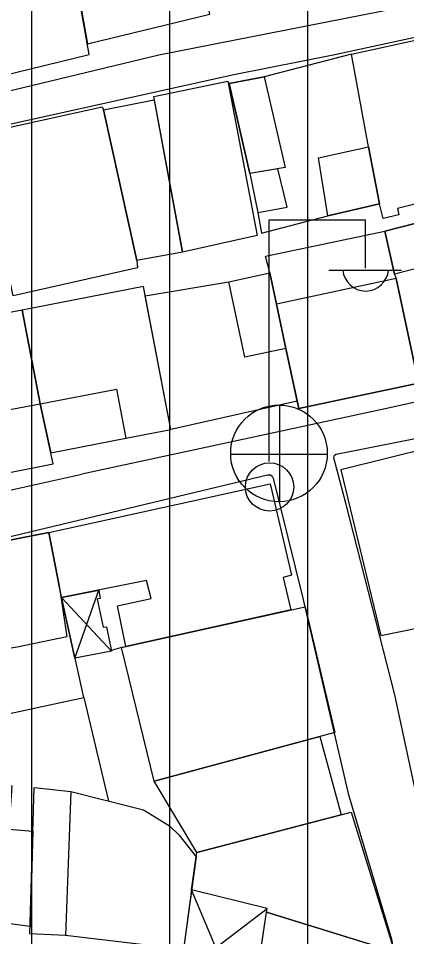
# Model space of a CAD drawing. Extents: x 417997 to 421451, y 4451742 to 4455216.
# Drawn here: x 419251.8 to 419279.9, y 4453292.2 to 4453358.7 of the extents above; entities that cross this region are included whole.
import ezdxf

# ---------------------------------------------------------------- set-up
doc = ezdxf.new("R2010")
doc.units = 0
for name, color, linetype in [('B_Mesken', 7, 'Continuous'), ('B_Sundurma', 7, 'Continuous'), ('B_Teras', 7, 'Continuous'), ('S_Elektrik_Diregi', 7, 'Continuous'), ('S_Rogar_Kapagi', 7, 'Continuous'), ('Sinir_Duvar_tek_tarafa_ait', 7, 'Continuous'), ('TR_ORTAYOGUNKONUT', 7, 'Continuous'), ('Yol_Sose', 7, 'Continuous')]:
    doc.layers.add(name, color=color, linetype=linetype)

msp = doc.modelspace()

# ---------------------------------------------------------------- linework, layer by layer
at = {"layer": 'B_Mesken'}
for points in [[(419263.625, 4453369.783), (419259.681, 4453368.901), (419260.05, 4453367.487), (419255.147, 4453366.189), (419256.803, 4453356.865), (419265.677, 4453359.021)], [(419249.438, 4453366.948), (419245.942, 4453366.131), (419248.401, 4453354.459), (419248.506, 4453354.051), (419256.938, 4453356.106), (419255.147, 4453366.189), (419251.854, 4453365.247), (419251.193, 4453367.316)], [(419284.186, 4453346.178), (419279.277, 4453344.951), (419279.364, 4453344.475), (419278.232, 4453344.222), (419277.975, 4453345.285), (419277.181, 4453349.423), (419275.944, 4453356.133), (419284.755, 4453358.05), (419287.043, 4453346.929)], [(419269.62, 4453354.469), (419267.071, 4453353.992), (419268.569, 4453347.483), (419269.144, 4453344.665), (419269.413, 4453343.159), (419274.228, 4453344.414), (419277.975, 4453345.285), (419277.181, 4453349.423), (419275.944, 4453356.133)], [(419263.708, 4453341.788), (419261.613, 4453353.051), (419266.969, 4453354.155), (419269.095, 4453342.999)], [(419257.983, 4453352.085), (419260.382, 4453341.17), (419260.448, 4453340.65), (419251.441, 4453338.624), (419248.896, 4453350.324), (419257.872, 4453352.308)], [(419263.708, 4453341.788), (419260.382, 4453341.17), (419257.983, 4453352.085), (419261.655, 4453352.825)], [(419289.723, 4453334.596), (419289.206, 4453339.183), (419287.694, 4453343.372), (419287.303, 4453345.412), (419284.114, 4453344.766), (419278.348, 4453343.313), (419279.055, 4453340.198), (419279.183, 4453339.877), (419280.797, 4453332.303)], [(419270.017, 4453340.29), (419269.701, 4453341.487), (419278.348, 4453343.313), (419279.055, 4453340.198), (419279.183, 4453339.877), (419280.797, 4453332.303), (419272.114, 4453330.453), (419271.998, 4453330.996), (419271.184, 4453334.817), (419270.5, 4453338.027)], [(419260.996, 4453338.623), (419267.053, 4453339.633), (419270.017, 4453340.29), (419270.5, 4453338.027), (419271.184, 4453334.817), (419271.998, 4453330.996), (419262.859, 4453328.938)], [(419254.159, 4453327.24), (419259.589, 4453328.308), (419262.859, 4453328.938), (419260.868, 4453339.287), (419252.076, 4453337.595), (419253.382, 4453330.807)], [(419234.448, 4453333.88), (419236.886, 4453323.169), (419241.127, 4453324.073), (419241.341, 4453323.637), (419246.369, 4453324.559), (419246.372, 4453324.902), (419250.797, 4453325.754), (419254.331, 4453326.448), (419253.382, 4453330.807), (419252.076, 4453337.595), (419249.383, 4453337.077), (419249.49, 4453336.524), (419240.623, 4453334.287), (419240.275, 4453335.477)], [(419285.093, 4453328.483), (419275.176, 4453326.018), (419278.061, 4453314.014), (419287.921, 4453316.02), (419287.377, 4453318.252)], [(419259.594, 4453313.221), (419258.987, 4453316.181), (419261.424, 4453316.708), (419261.097, 4453318.011), (419254.938, 4453316.763), (419254.011, 4453321.475), (419270.051, 4453325.012), (419271.589, 4453318.397), (419270.994, 4453318.224), (419271.541, 4453315.873)], [(419248.345, 4453308.714), (419248.573, 4453307.816), (419256.537, 4453309.526), (419254.778, 4453317.487), (419254.011, 4453321.475), (419245.962, 4453319.903), (419247.537, 4453312.507)], [(419261.656, 4453303.47), (419259.269, 4453313.149), (419272.577, 4453316.103), (419274.725, 4453307.005)], [(419273.65, 4453306.714), (419275.202, 4453301.041), (419264.732, 4453298.309), (419261.656, 4453303.47)], [(419236.886, 4453304.232), (419241.819, 4453303.845), (419244.215, 4453303.749), (419247.02, 4453303.52), (419251.343, 4453303.144), (419251.118, 4453299.998), (419252.852, 4453299.851), (419252.659, 4453292.946), (419243.534, 4453294.147), (419243.487, 4453293.457), (419241.391, 4453293.549), (419234.523, 4453294.046), (419234.596, 4453297.998), (419234.829, 4453302.071), (419234.957, 4453304.299)], [(419263.771, 4453291.295), (419255.225, 4453292.291), (419252.645, 4453292.427), (419252.941, 4453303.027), (419255.613, 4453302.721), (419260.866, 4453301.401), (419262.749, 4453300.241), (419263.422, 4453299.584), (419264.677, 4453297.999)], [(419279.064, 4453291.111), (419269.771, 4453293.993), (419269.82, 4453294.255), (419264.353, 4453295.608), (419264.677, 4453297.999), (419264.732, 4453298.309), (419275.911, 4453301.226)], [(419268.479, 4453285.205), (419269.771, 4453293.993), (419279.404, 4453291.006), (419278.477, 4453284.448)]]:
    msp.add_lwpolyline(points, close=True, dxfattribs=at)
at = {"layer": 'B_Sundurma'}
for p, q in [((419255.905, 4453312.388), (419257.642, 4453317.311)), ((419254.938, 4453316.763), (419258.545, 4453312.877)), ((419267.223, 4453288.81), (419264.353, 4453295.608)), ((419263.473, 4453289.41), (419269.82, 4453294.255))]:
    msp.add_line(p, q, dxfattribs=at)
for points in [[(419255.905, 4453312.388), (419254.938, 4453316.763), (419257.642, 4453317.311), (419257.742, 4453316.701), (419257.515, 4453316.653), (419257.941, 4453314.625), (419258.181, 4453314.654), (419258.545, 4453312.877)], [(419263.771, 4453291.295), (419263.473, 4453289.41), (419267.223, 4453288.81), (419266.838, 4453285.78), (419268.534, 4453285.582), (419269.771, 4453293.993), (419269.82, 4453294.255), (419264.353, 4453295.608)]]:
    msp.add_lwpolyline(points, close=True, dxfattribs=at)
at = {"layer": 'B_Teras'}
for points in [[(419268.569, 4453347.483), (419267.071, 4453353.992), (419269.62, 4453354.469), (419271.138, 4453347.912)], [(419274.228, 4453344.414), (419273.552, 4453348.603), (419277.181, 4453349.423), (419277.975, 4453345.285)], [(419268.569, 4453347.483), (419269.144, 4453344.665), (419271.276, 4453345.052), (419270.606, 4453347.824)], [(419279.055, 4453340.198), (419278.348, 4453343.313), (419284.114, 4453344.766), (419284.813, 4453341.661)], [(419271.184, 4453334.817), (419268.221, 4453334.178), (419267.053, 4453339.633), (419270.017, 4453340.29)], [(419270.5, 4453338.027), (419271.184, 4453334.817), (419272.114, 4453330.453), (419280.797, 4453332.303), (419279.183, 4453339.877)], [(419252.076, 4453337.595), (419253.382, 4453330.807), (419258.904, 4453331.869), (419259.589, 4453328.308), (419262.859, 4453328.938), (419260.868, 4453339.287)], [(419249.503, 4453332.484), (419250.018, 4453329.804), (419251.144, 4453330.021), (419251.078, 4453330.364), (419253.382, 4453330.807), (419252.076, 4453337.595), (419249.383, 4453337.077), (419250.239, 4453332.626)], [(419247.537, 4453312.507), (419245.962, 4453319.903), (419254.011, 4453321.475), (419254.778, 4453317.487), (419255.314, 4453313.938), (419251.712, 4453313.178)], [(419252.645, 4453292.427), (419252.941, 4453303.027), (419255.613, 4453302.721), (419255.225, 4453292.291)]]:
    msp.add_lwpolyline(points, close=True, dxfattribs=at)
at = {"layer": 'S_Elektrik_Diregi'}
for p, q in [((419269.966, 4453326.615), (419269.966, 4453344.115)), ((419269.966, 4453344.115), (419276.966, 4453344.115)), ((419276.966, 4453340.615), (419276.966, 4453344.115)), ((419274.306, 4453340.475), (419279.556, 4453340.475))]:
    msp.add_line(p, q, dxfattribs=at)
msp.add_circle((419270.002, 4453324.78), 1.75, dxfattribs=at)
msp.add_arc((419276.967, 4453340.628), 1.658, 184.83843, 355.14641, dxfattribs=at)
at = {"layer": 'S_Rogar_Kapagi'}
for p, q in [((419270.74, 4453323.684), (419270.74, 4453330.684)), ((419267.17, 4453327.149), (419274.17, 4453327.149))]:
    msp.add_line(p, q, dxfattribs=at)
msp.add_circle((419270.687, 4453327.213), 3.5, dxfattribs=at)
at = {"layer": 'Sinir_Duvar_tek_tarafa_ait'}
for points in [[(419259.385, 4453313.174), (419258.533, 4453312.935)], [(419256.537, 4453309.526), (419258.334, 4453302.037)]]:
    msp.add_lwpolyline(points, dxfattribs=at)
at = {"layer": 'TR_ORTAYOGUNKONUT'}
for p, q in [((419272.78, 4453236.036), (419272.78, 4453412.116)), ((419272.78, 4453236.036), (419272.78, 4453412.116)), ((419262.78, 4453237.67), (419262.78, 4453409.762)), ((419262.78, 4453237.67), (419262.78, 4453409.762)), ((419252.78, 4453265.405), (419252.78, 4453407.407)), ((419252.78, 4453265.405), (419252.78, 4453407.407))]:
    msp.add_line(p, q, dxfattribs=at)
at = {"layer": 'Yol_Sose'}
for points in [[(419303.858, 4453369.79), (419304.196, 4453367.463), (419304.119, 4453366.807), (419303.917, 4453366.156), (419303.66, 4453365.742), (419303.375, 4453365.377), (419302.896, 4453364.943), (419302.563, 4453364.732), (419301.969, 4453364.49), (419295.565, 4453363.141), (419279.431, 4453359.469), (419261.978, 4453356.044), (419243.612, 4453351.636), (419230.669, 4453348.663), (419230.244, 4453348.583), (419230.139, 4453348.595), (419229.986, 4453348.643), (419229.836, 4453348.782), (419229.793, 4453348.946), (419227.984, 4453356.742)], [(419304.745, 4453362.385), (419306.731, 4453352.148), (419308.359, 4453342.148), (419308.741, 4453338.904), (419308.733, 4453338.432), (419308.698, 4453338.09), (419308.626, 4453337.746), (419308.494, 4453337.521), (419308.252, 4453337.236), (419308.026, 4453337.045), (419307.587, 4453336.824), (419292.913, 4453333.68), (419278.714, 4453330.507), (419256.401, 4453325.714)], [(419245.082, 4453323.196), (419236.39, 4453321.53), (419236.244, 4453321.54), (419236.156, 4453321.542), (419236.037, 4453321.545), (419235.856, 4453321.7), (419235.786, 4453321.802), (419232.661, 4453335.97), (419230.655, 4453344.982), (419230.655, 4453345.042), (419230.756, 4453345.223), (419230.81, 4453345.27), (419248.958, 4453350.559), (419267.406, 4453354.648), (419274.726, 4453356.09), (419301.522, 4453361.915)], [(419279.072, 4453309.723), (419275.526, 4453323.61), (419274.655, 4453326.882), (419274.702, 4453327.076), (419274.823, 4453327.155), (419293.743, 4453330.9)], [(419238.663, 4453304.069), (419236.861, 4453313.144), (419236.01, 4453317.143), (419235.977, 4453317.375), (419235.978, 4453317.504), (419236.068, 4453317.722), (419236.251, 4453318.003), (419236.388, 4453318.117), (419251.437, 4453321.247), (419269.848, 4453325.656), (419269.94, 4453325.658), (419270.065, 4453325.663), (419270.203, 4453325.552), (419270.271, 4453325.414), (419272.391, 4453316.826), (419275.708, 4453302.569), (419278.826, 4453292.035), (419279.033, 4453290.894), (419279.038, 4453290.471), (419278.166, 4453284.032), (419277.623, 4453278.223)], [(419245.082, 4453323.196), (419256.401, 4453325.714)], [(419281.617, 4453276.335), (419282.71, 4453287.454), (419282.89, 4453290.79), (419282.766, 4453292.289), (419282.602, 4453293.337), (419279.072, 4453309.723)]]:
    msp.add_lwpolyline(points, dxfattribs=at)

doc.saveas('drawing.dxf')
